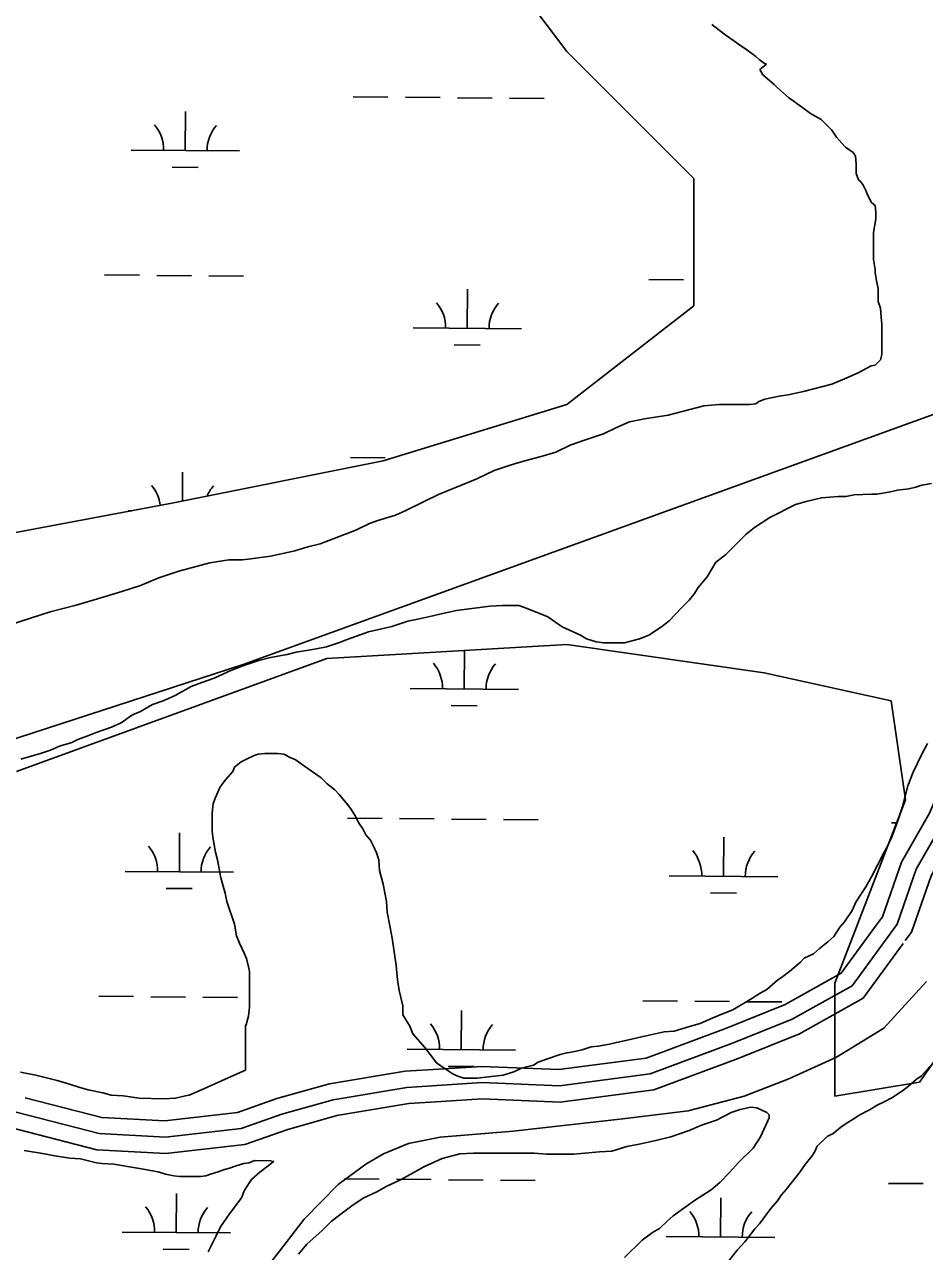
# Model space of a CAD drawing. Extents: x 3271442 to 3309282, y 752266 to 777610.
# Drawn here: x 3305169 to 3305999, y 766791 to 767923 of the extents above; entities that cross this region are included whole.
import ezdxf

# ---------------------------------------------------------------- set-up
doc = ezdxf.new("R2010")
doc.units = 0
for name, color, linetype in [('V-ROAD-CNTR', 7, 'Continuous'), ('V-SITE-VEGE', 7, 'Continuous'), ('V-UTIL-LINE', 7, 'Continuous'), ('V-WETL-SWMP', 7, 'Continuous')]:
    doc.layers.add(name, color=color, linetype=linetype)

msp = doc.modelspace()

# ---------------------------------------------------------------- linework, layer by layer
at = {"layer": 'V-ROAD-CNTR'}
for points in [[(3305953.9, 767091.1), (3305960.2, 767099.8), (3305977.7, 767150), (3306003.6, 767195.3), (3306042.2, 767285.3), (3306072.9, 767368.8), (3306099.1, 767456.4), (3306123.5, 767558.6), (3306134.5, 767584.2)], [(3305981.3, 767077.8), (3305987.1, 767085.7), (3306005.1, 767137.5), (3306030.5, 767181.9), (3306070.1, 767274.2), (3306101.4, 767359.4), (3306128.1, 767448.6), (3306152.1, 767549.1), (3306164.3, 767577.6)], [(3305150.4, 766922.4), (3305237.9, 766899.8), (3305298.9, 766896.6), (3305368.9, 766904.4), (3305406.4, 766917.8), (3305453.7, 766931), (3305521.6, 766942.4), (3305591, 766946.8), (3305662.3, 766943.7), (3305745.9, 766954.8), (3305821.9, 766983.1), (3305877.1, 767005.2), (3305932.3, 767036.2), (3305973.7, 767092.8), (3305991.4, 767143.8), (3306017.1, 767188.6)], [(3305551.1, 766959.3), (3305590.8, 766961.8), (3305661.7, 766958.8), (3305742.2, 766969.5), (3305816.5, 766997.1), (3305870.6, 767018.8), (3305922.1, 767047.7), (3305953.9, 767091.1)], [(3305553.4, 766929.4), (3305591.1, 766931.7), (3305663, 766928.7), (3305749.5, 766940.2), (3305827.3, 766969.1), (3305883.6, 766991.7), (3305942.5, 767024.7), (3305979.3, 767075.1)], [(3304819.2, 765874.3), (3305028.3, 766202.7), (3305187.9, 766443.2), (3305268.8, 766570.6), (3305305, 766631.2), (3305349.2, 766713.3), (3305387.6, 766769.7), (3305427, 766820.7), (3305458.2, 766852.9), (3305483.9, 766871.6), (3305500.2, 766881.1), (3305523.2, 766890.7), (3305552.3, 766896.5), (3305619.8, 766902), (3305720.9, 766913.3), (3305780.9, 766920.8), (3305832.8, 766934.4), (3305873.8, 766950.4), (3305917.9, 766970.4), (3305961.5, 766997), (3306000.7, 767040)], [(3305169.5, 766932.9), (3305240.2, 766914.7), (3305298.5, 766911.6), (3305365.5, 766919.1), (3305401.8, 766932.1), (3305450.4, 766945.7), (3305519.9, 766957.3), (3305551.1, 766959.3)], [(3305153.5, 766906), (3305235.6, 766884.9), (3305299.4, 766881.5), (3305372.3, 766889.7), (3305410.9, 766903.4), (3305457, 766916.4), (3305523.3, 766927.5), (3305553.4, 766929.4)]]:
    msp.add_lwpolyline(points, dxfattribs=at)
at = {"layer": 'V-SITE-VEGE'}
for p, q in [((3305813.5, 767914.3), (3305803, 767922.7)), ((3305829.6, 767903.1), (3305813.5, 767914.3)), ((3305833.8, 767900.3), (3305829.6, 767903.1)), ((3305843.6, 767893.2), (3305833.8, 767900.3)), ((3305846.4, 767890.4), (3305843.6, 767893.2)), ((3305851.3, 767886.9), (3305846.4, 767890.4)), ((3305847.1, 767881.3), (3305853.4, 767886.2)), ((3305849.9, 767876.4), (3305847.1, 767881.3)), ((3305853.4, 767886.2), (3305851.3, 767886.9)), ((3305860.4, 767867.3), (3305849.9, 767876.4)), ((3305863.2, 767864.5), (3305860.4, 767867.3)), ((3305873.7, 767855.4), (3305863.2, 767864.5)), ((3305885.6, 767846.9), (3305873.7, 767855.4)), ((3305894, 767840.6), (3305885.6, 767846.9)), ((3305903.8, 767835), (3305894, 767840.6)), ((3305913.6, 767825.2), (3305903.8, 767835)), ((3305917.8, 767818.9), (3305913.6, 767825.2)), ((3305922.7, 767813.3), (3305917.8, 767818.9)), ((3305926.2, 767809.7), (3305922.7, 767813.3)), ((3305933.2, 767804.8), (3305926.2, 767809.7)), ((3305935.3, 767801.3), (3305933.2, 767804.8)), ((3305936, 767794.3), (3305935.3, 767801.3)), ((3305936, 767785.2), (3305936, 767794.3)), ((3305938.1, 767779.6), (3305936, 767785.2)), ((3305940.2, 767777.5), (3305938.1, 767779.6)), ((3305942.3, 767774.7), (3305940.2, 767777.5)), ((3305945.1, 767769.1), (3305942.3, 767774.7)), ((3305946.5, 767765.6), (3305945.1, 767769.1)), ((3305950, 767758.6), (3305946.5, 767765.6)), ((3305953.5, 767755.7), (3305950, 767758.6)), ((3305954.2, 767749.4), (3305953.5, 767755.7)), ((3305954.2, 767743.8), (3305954.2, 767749.4)), ((3305952.1, 767730.5), (3305954.2, 767743.8)), ((3305952.1, 767706), (3305952.1, 767730.5)), ((3305953.4, 767696.9), (3305952.1, 767706)), ((3305953.4, 767694.1), (3305953.4, 767696.9)), ((3305954.8, 767686.4), (3305953.4, 767694.1)), ((3305956.2, 767679.4), (3305954.8, 767686.4)), ((3305956.2, 767667.4), (3305956.2, 767679.4)), ((3305958.3, 767661.1), (3305956.2, 767667.4)), ((3305959, 767652.7), (3305958.3, 767661.1)), ((3305959.7, 767646.4), (3305959, 767652.7)), ((3305959.7, 767618.4), (3305959.7, 767646.4)), ((3305949.9, 767607.9), (3305953.4, 767608.6)), ((3305953.4, 767608.6), (3305958.3, 767613.5)), ((3305958.3, 767613.5), (3305959.7, 767618.4)), ((3305927.4, 767596.7), (3305937.9, 767601.6)), ((3305937.9, 767601.6), (3305949.9, 767607.9)), ((3305887.4, 767584.1), (3305913.4, 767591.1)), ((3305913.4, 767591.1), (3305927.4, 767596.7)), ((3305843.3, 767572.9), (3305846.1, 767575)), ((3305846.1, 767575), (3305851.7, 767577.1)), ((3305851.7, 767577.1), (3305865, 767579.9)), ((3305865, 767579.9), (3305873.4, 767581.3)), ((3305873.4, 767581.3), (3305887.4, 767584.1)), ((3305762.7, 767562.5), (3305776.7, 767566)), ((3305776.7, 767566), (3305795.6, 767570.9)), ((3305795.6, 767570.9), (3305809.6, 767572.3)), ((3305809.6, 767572.3), (3305837.7, 767572.2)), ((3305837.7, 767572.2), (3305843.3, 767572.9)), ((3305714.3, 767550.7), (3305726.9, 767556.2)), ((3305726.9, 767556.2), (3305740.9, 767559)), ((3305740.9, 767559), (3305762.7, 767562.5)), ((3305683.5, 767538.8), (3305703.1, 767545.1)), ((3305703.1, 767545.1), (3305714.3, 767550.7)), ((3305658.9, 767528.3), (3305672.2, 767534.6)), ((3305672.2, 767534.6), (3305683.5, 767538.8)), ((3305613.3, 767515), (3305621.8, 767517.8)), ((3305621.8, 767517.8), (3305631.6, 767520.6)), ((3305631.6, 767520.6), (3305647.7, 767524.8)), ((3305647.7, 767524.8), (3305658.9, 767528.3)), ((3305586, 767503.8), (3305602.1, 767511.5)), ((3305602.1, 767511.5), (3305613.3, 767515)), ((3305550.9, 767489.1), (3305586, 767503.8)), ((3305537.6, 767482.9), (3305550.9, 767489.1)), ((3305511, 767470.3), (3305520.8, 767474.5)), ((3305520.8, 767474.5), (3305537.6, 767482.9)), ((3305474.5, 767456.3), (3305487.1, 767462.6)), ((3305487.1, 767462.6), (3305494.8, 767465.4)), ((3305494.8, 767465.4), (3305511, 767470.3)), ((3305441.6, 767443.7), (3305474.5, 767456.3)), ((3305418.4, 767437.4), (3305430.3, 767440.9)), ((3305430.3, 767440.9), (3305441.6, 767443.7)), ((3305339.9, 767426.3), (3305357.4, 767429.1)), ((3305357.4, 767429.1), (3305370.1, 767429.1)), ((3305370.1, 767429.1), (3305377.8, 767429.8)), ((3305377.8, 767429.8), (3305396, 767432.5)), ((3305396, 767432.5), (3305418.4, 767437.4)), ((3305292.9, 767412.3), (3305311.2, 767418.6)), ((3305311.2, 767418.6), (3305339.9, 767426.3)), ((3305258.6, 767399.7), (3305276.1, 767405.3)), ((3305276.1, 767405.3), (3305292.9, 767412.3)), ((3305233.3, 767392.1), (3305258.6, 767399.7)), ((3305192.7, 767380.9), (3305216.5, 767387.2)), ((3305216.5, 767387.2), (3305233.3, 767392.1)), ((3305155.5, 767369), (3305192.7, 767380.9)), ((3305991.2, 766949.7), (3305996.1, 766953.2)), ((3305996.1, 766953.2), (3306003.8, 766961.6)), ((3305978.6, 766939.2), (3305984.2, 766943.4)), ((3305984.2, 766943.4), (3305991.2, 766949.7)), ((3305955.4, 766925.9), (3305962.5, 766929.4)), ((3305962.5, 766929.4), (3305968.8, 766932.9)), ((3305968.8, 766932.9), (3305978.6, 766939.2)), ((3305938.6, 766916.8), (3305948.4, 766921.7)), ((3305948.4, 766921.7), (3305955.4, 766925.9)), ((3305921.8, 766905.6), (3305926.7, 766909.1)), ((3305926.7, 766909.1), (3305935.8, 766914.7)), ((3305935.8, 766914.7), (3305938.6, 766916.8)), ((3305900, 766888.1), (3305909.2, 766897.2)), ((3305909.2, 766897.2), (3305914.8, 766900)), ((3305914.8, 766900), (3305921.8, 766905.6)), ((3305897.9, 766883.2), (3305900, 766888.1)), ((3305888.8, 766871.3), (3305895.1, 766879)), ((3305895.1, 766879), (3305897.9, 766883.2)), ((3305871.3, 766848.2), (3305883.9, 766864.3)), ((3305883.9, 766864.3), (3305888.8, 766871.3)), ((3305863.5, 766837.7), (3305867, 766843.3)), ((3305867, 766843.3), (3305871.3, 766848.2)), ((3305853.7, 766825.8), (3305857.2, 766830.7)), ((3305857.2, 766830.7), (3305863.5, 766837.7)), ((3305842.5, 766811.8), (3305846.7, 766816.7)), ((3305846.7, 766816.7), (3305853.7, 766825.8)), ((3305833.4, 766799.9), (3305842.5, 766811.8)), ((3305826.3, 766792.2), (3305833.4, 766799.9)), ((3305818.6, 766782.4), (3305826.3, 766792.2))]:
    msp.add_line(p, q, dxfattribs=at)
for points in [[(3305495.9, 767364.6), (3305507.8, 767367.4), (3305522.6, 767372.3), (3305531.7, 767374.4), (3305545.7, 767377.2), (3305553.4, 767379.3), (3305567.4, 767382.1), (3305581.4, 767384.2), (3305598.3, 767386.3), (3305609.5, 767386.9), (3305624.9, 767386.9), (3305632.6, 767384.1), (3305651.5, 767376.4), (3305657.8, 767372.2), (3305664.8, 767367.3), (3305681.6, 767359.5), (3305687.2, 767356), (3305696.3, 767353.2), (3305703.4, 767352.5), (3305722.3, 767352.5), (3305736.3, 767356), (3305744.7, 767359.5), (3305756.6, 767367.2), (3305763.6, 767372.8), (3305774.9, 767384.7), (3305781.9, 767391.7), (3305786.8, 767398), (3305790.3, 767403.6), (3305798.7, 767413.4), (3305806.5, 767426.7), (3305815.6, 767433.7), (3305834.5, 767452.6), (3305842.2, 767458.9), (3305856.3, 767468), (3305880.1, 767479.9), (3305889.9, 767482.7), (3305903.9, 767486.2), (3305919.4, 767487.5), (3305926.4, 767487.5), (3305934.1, 767488.9), (3305950.2, 767489.6), (3305955.1, 767489.6), (3305967.7, 767491.7), (3305974, 767493.1), (3305984.5, 767494.5), (3305990.9, 767495.9), (3305996.5, 767498), (3306005.6, 767499.4)], [(3305165.7, 767245.1), (3305184.6, 767250.7), (3305193, 767253.5), (3305201.4, 767257), (3305212.7, 767260.5), (3305218.3, 767263.3), (3305227.4, 767266.8), (3305235.1, 767269.6), (3305249.1, 767274.5), (3305258.2, 767278.7), (3305268.1, 767285.7), (3305275.8, 767289.2), (3305287, 767295.5), (3305296.8, 767299), (3305308, 767303.9), (3305322.7, 767312.3), (3305332.6, 767315.7), (3305343.8, 767319.9), (3305359.2, 767326.9), (3305370.4, 767331.1), (3305385.1, 767336), (3305395.7, 767338.8), (3305411.1, 767341.6), (3305419.5, 767343.7), (3305436.3, 767346.5), (3305447.5, 767348.6), (3305459.5, 767352.8), (3305466.5, 767355.6), (3305486.1, 767362.5), (3305495.9, 767364.6)], [(3306001.8, 767259.7), (3305996.2, 767249.2), (3305988.5, 767233.1), (3305983.6, 767220.4), (3305978.6, 767201.5), (3305974.4, 767188.2), (3305968.8, 767173.5), (3305964.6, 767164.4), (3305961.1, 767158.1), (3305950.5, 767137.1), (3305944.9, 767127.3), (3305935.8, 767113.3), (3305932.3, 767105.6), (3305925.3, 767095.1), (3305921, 767090.2), (3305915.4, 767081.7), (3305909.8, 767076.8), (3305902.1, 767070.5), (3305896.5, 767065.6), (3305888.1, 767061.5), (3305884.6, 767058), (3305874.7, 767049.5), (3305868.4, 767044.7), (3305863.5, 767041.2), (3305853.7, 767032.8)], [(3305853.7, 767032.8), (3305847.4, 767029.3), (3305839.7, 767024.4), (3305822.1, 767013.9), (3305813.7, 767010.4), (3305803.2, 767006.2), (3305792, 767001.3), (3305782.2, 766998.5), (3305768.2, 766994.3), (3305759, 766993.6), (3305739.4, 766989.4), (3305721.9, 766985.2), (3305714.9, 766983.8), (3305708.6, 766982.4), (3305698.1, 766980.4), (3305691.7, 766979.7), (3305683.3, 766976.9), (3305676.3, 766975.5), (3305667.9, 766974.1), (3305663, 766972.7), (3305650.4, 766968.5), (3305642.7, 766965.7), (3305638.5, 766962.9), (3305627.2, 766960.1), (3305620.2, 766956.6), (3305610.4, 766953.8), (3305586.6, 766951), (3305574, 766951), (3305567.7, 766953.2), (3305563.5, 766955.3), (3305557.9, 766958.8), (3305548.8, 766965.1), (3305543.2, 766972.8), (3305538.3, 766979.1), (3305527.1, 766991.7), (3305524.3, 766998.8), (3305518, 767009.3), (3305518, 767017.7), (3305514.5, 767031.7), (3305513.1, 767041.5), (3305511.7, 767054.8), (3305508.2, 767080.1), (3305506.1, 767089.9), (3305503.3, 767103.9), (3305502.7, 767113.7), (3305499.9, 767129.8), (3305496.4, 767142.5), (3305495.7, 767152.3), (3305493.6, 767158.6), (3305490.8, 767164.9), (3305488, 767170.5), (3305483.8, 767175.4), (3305481, 767181), (3305477.5, 767185.9), (3305474, 767193), (3305469.8, 767199.3), (3305465.6, 767204.9), (3305459.3, 767212.6), (3305455.1, 767216.8), (3305448.1, 767222.4), (3305442.5, 767228), (3305433.4, 767234.3), (3305427.1, 767238.6), (3305418.7, 767244.9), (3305414.5, 767246.3), (3305408.2, 767249.8), (3305402.6, 767250.5), (3305390.7, 767250.5), (3305384.4, 767249.8), (3305380.8, 767248.4), (3305373.1, 767244.9), (3305368.9, 767242.8), (3305362.6, 767237.9), (3305361.2, 767233.7), (3305354.2, 767226), (3305349.3, 767219.7), (3305345.1, 767209.9), (3305343, 767204.3), (3305342.2, 767195.2), (3305342.2, 767178.4), (3305342.9, 767171.4), (3305345, 767159.4), (3305347.1, 767152.4), (3305349.2, 767140.5), (3305349.9, 767135.6), (3305354.1, 767121.6), (3305355.5, 767113.9), (3305362.5, 767092.8), (3305364.6, 767082.3), (3305367.4, 767075.3), (3305371.5, 767066.2), (3305373.6, 767061.3), (3305375.7, 767053.6), (3305376.4, 767049.4), (3305376.4, 767016.4), (3305375.7, 767008), (3305374.3, 767003.8), (3305373.6, 767001), (3305372.9, 766998.9), (3305372.8, 766958.3), (3305356.7, 766951.3)], [(3305356.7, 766951.3), (3305332.2, 766940.1), (3305320.9, 766935.2), (3305317.4, 766934.5), (3305308.3, 766932.4), (3305297.1, 766931.7), (3305274.7, 766932.4), (3305260, 766934.6), (3305248.8, 766935.3), (3305241.1, 766937.4), (3305227.7, 766940.2), (3305220, 766942.3), (3305209.5, 766945.8), (3305199, 766948.6), (3305179.4, 766953.6), (3305165.4, 766956.4)], [(3305421.7, 766788.6), (3305429.4, 766797.7), (3305443.5, 766810.3), (3305451.9, 766818.7), (3305461, 766825.7), (3305472.2, 766834.1), (3305482, 766840.4), (3305494, 766846), (3305502.4, 766850.9), (3305515.7, 766857.2), (3305524.8, 766862.1), (3305537.4, 766869.1), (3305554.3, 766876.8), (3305570.4, 766881), (3305583, 766881.7), (3305639.1, 766881.6), (3305650.3, 766880.9), (3305675.5, 766880.9), (3305699.4, 766882.9), (3305710.6, 766883.6), (3305724.6, 766887.8), (3305735.8, 766889.9), (3305751.2, 766893.4), (3305765.2, 766896.9), (3305782.1, 766902.5), (3305793.3, 766907.4), (3305807.3, 766912.3), (3305820.6, 766919.2), (3305829.1, 766922), (3305838.9, 766924.1), (3305844.5, 766923.4), (3305853.6, 766919.2), (3305855.7, 766917.1), (3305855.7, 766914.3), (3305847.9, 766896.8), (3305840.9, 766886.3), (3305827.6, 766873), (3305819.2, 766863.9), (3305810.1, 766854.8), (3305802.3, 766847.8), (3305786.9, 766838), (3305779.2, 766832.4), (3305767.3, 766824), (3305761.7, 766819.1), (3305754.6, 766812.1), (3305748.3, 766808.6), (3305738.5, 766801.6), (3305722.4, 766785.5)], [(3305168.8, 766884.2), (3305185.6, 766881.4), (3305196.8, 766879.3), (3305210.8, 766877.1), (3305220.7, 766876.4), (3305235.4, 766872.9), (3305240.3, 766872.2), (3305251.5, 766871.5), (3305273.2, 766868), (3305292.1, 766864.4), (3305299.1, 766862.3), (3305306.8, 766860.9), (3305311.8, 766860.2)], [(3305311.8, 766860.2), (3305331.4, 766860.2), (3305336.3, 766860.9), (3305340.5, 766862.3), (3305347.5, 766864.4), (3305352.4, 766866.5), (3305358, 766867.9), (3305364.3, 766870), (3305371.3, 766872.1), (3305376.2, 766872.8), (3305381.2, 766874.9), (3305395.9, 766874.8), (3305398.7, 766874.1), (3305393.8, 766869.9), (3305386.1, 766864.3), (3305378.3, 766857.3), (3305372, 766847.5), (3305369.2, 766840.5), (3305362.9, 766832.1), (3305358, 766825.8)], [(3305358, 766825.8), (3305349.6, 766813.9), (3305345.3, 766804.8), (3305338.3, 766790.8)]]:
    msp.add_lwpolyline(points, dxfattribs=at)
at = {"layer": 'V-UTIL-LINE'}
msp.add_lwpolyline([(3298497.6, 766669.4), (3299624.5, 766649.3), (3300277.5, 766649.3), (3300709.5, 766458.4), (3301030.9, 766357.9), (3301272, 766327.8), (3301593.5, 766368), (3301945.1, 766408.2), (3302296.7, 766448.3), (3302628.2, 766478.5), (3303421.8, 766729.6), (3304054.7, 766930.5), (3304968.8, 767201.8), (3305370.6, 767332.4), (3306174.3, 767623.7), (3306515.8, 767724.1), (3306837.3, 767804.5), (3307028.2, 767874.8)], dxfattribs=at)
at = {"layer": 'V-WETL-SWMP'}
for p, q in [((3305472.2, 767856), (3305504.2, 767855.7)), ((3305520.2, 767855.6), (3305552.2, 767855.3)), ((3305568.2, 767855.2), (3305600.2, 767854.9)), ((3305616.2, 767854.8), (3305648.2, 767854.5)), ((3305317.2, 767806.5), (3305317.5, 767842.5)), ((3305267.2, 767806.9), (3305367.2, 767806.1)), ((3305305.1, 767791.2), (3305329.1, 767791)), ((3305242.9, 767691.7), (3305274.9, 767691.4)), ((3305290.9, 767691.3), (3305322.9, 767691)), ((3305338.9, 767690.9), (3305370.9, 767690.6)), ((3305744.8, 767687.6), (3305776.8, 767687.3)), ((3305577.3, 767642.5), (3305577.6, 767678.5)), ((3305527.3, 767642.9), (3305627.3, 767642.1)), ((3305565.2, 767627.2), (3305589.2, 767627)), ((3305469.5, 767523.3), (3305501.5, 767523.1)), ((3305314.6, 767483.1), (3305314.8, 767509.9)), ((3305264.5, 767474.3), (3305267.9, 767474.2)), ((3305447.9, 767337.9), (3305669.1, 767350.9)), ((3305669.1, 767350.9), (3305851.2, 767324.9)), ((3305161.7, 767233.8), (3305447.9, 767337.9)), ((3305574.6, 767309.8), (3305574.9, 767345.4)), ((3305851.2, 767324.9), (3305968.3, 767298.9)), ((3305524.6, 767310.3), (3305624.6, 767309.4)), ((3305562.5, 767294.5), (3305586.5, 767294.3)), ((3305968.3, 767298.9), (3305981.4, 767207.7)), ((3305981.4, 767207.7), (3305916.3, 767038.4)), ((3305466.8, 767190.7), (3305498.8, 767190.4)), ((3305514.8, 767190.3), (3305546.8, 767190)), ((3305562.8, 767189.9), (3305594.8, 767189.6)), ((3305610.8, 767189.5), (3305642.7, 767189.2)), ((3305968.6, 767186.5), (3305973.2, 767186.5)), ((3305311.8, 767141.2), (3305312, 767177.2)), ((3305813.6, 767137.1), (3305813.9, 767173.1)), ((3305261.8, 767141.6), (3305361.7, 767140.8)), ((3305763.6, 767137.5), (3305863.6, 767136.6)), ((3305299.6, 767125.9), (3305323.6, 767125.7)), ((3305801.5, 767121.7), (3305825.5, 767121.5)), ((3305994.4, 766947.3), (3306085.5, 767077.5)), ((3305916.3, 767038.4), (3305916.3, 766934.3)), ((3305237.4, 767026.4), (3305269.4, 767026.1)), ((3305285.4, 767026), (3305317.4, 767025.7)), ((3305333.4, 767025.6), (3305365.4, 767025.3)), ((3305739.3, 767022.2), (3305771.3, 767022)), ((3305787.3, 767021.8), (3305819.3, 767021.6)), ((3305835.3, 767021.4), (3305867.3, 767021.2)), ((3305571.8, 766977.2), (3305572.1, 767013.2)), ((3305521.8, 766977.6), (3305621.8, 766976.8)), ((3305559.7, 766961.8), (3305583.7, 766961.6)), ((3305916.3, 766934.3), (3305994.4, 766947.3)), ((3305464, 766858), (3305496, 766857.7)), ((3305512, 766857.6), (3305544, 766857.3)), ((3305560, 766857.2), (3305592, 766856.9)), ((3305608, 766856.8), (3305640, 766856.5)), ((3305965.9, 766853.9), (3305997.9, 766853.6)), ((3305309, 766808.5), (3305309.3, 766844.5)), ((3305810.9, 766804.4), (3305811.2, 766840.4)), ((3305259, 766808.9), (3305359, 766808.1)), ((3305760.9, 766804.8), (3305860.9, 766804)), ((3305296.9, 766793.2), (3305320.9, 766793))]:
    msp.add_line(p, q, dxfattribs=at)
msp.add_lwpolyline([(3304224.8, 767142.6), (3304341.9, 767181.7), (3304394, 767194.7), (3304381, 767272.8), (3304394, 767390), (3304407, 767559.3), (3304485.1, 767637.4), (3304550.1, 767663.4), (3304628.2, 767624.4), (3304719.3, 767494.2), (3304784.3, 767455.1), (3304888.4, 767442.1), (3305096.6, 767442.1), (3305304.8, 767481.1), (3305499.9, 767520.2), (3305669.1, 767572.3), (3305786.2, 767663.4), (3305786.2, 767780.6), (3305669.1, 767897.8), (3305630.1, 767949.9)], dxfattribs=at)
for centre, start, end in [((3305262, 767807.4), 358.7563, 40.2999), ((3305372.5, 767806.5), 138.7563, 180.2999), ((3305522.1, 767643.4), 358.7563, 40.2999), ((3305632.6, 767642.5), 138.7563, 180.2999), ((3305259.3, 767474.8), 7.15, 40.2999), ((3305369.7, 767473.9), 138.7563, 156.9761), ((3305519.3, 767310.8), 358.7563, 40.2999), ((3305629.8, 767309.9), 138.7563, 180.2999), ((3305256.5, 767142.1), 358.7563, 40.2999), ((3305367, 767141.2), 138.7563, 180.2999), ((3305758.4, 767138), 358.7563, 40.2999), ((3305868.9, 767137.1), 138.7563, 180.2999), ((3305516.6, 766978.1), 358.7563, 40.2999), ((3305627.1, 766977.2), 138.7563, 180.2999), ((3305253.8, 766809.5), 358.7563, 40.2999), ((3305364.3, 766808.5), 138.7563, 180.2999), ((3305755.7, 766805.3), 358.7563, 40.2999), ((3305866.1, 766804.4), 138.7563, 180.2999)]:
    msp.add_arc(centre, 35.2, start, end, dxfattribs=at)

doc.saveas('drawing.dxf')
